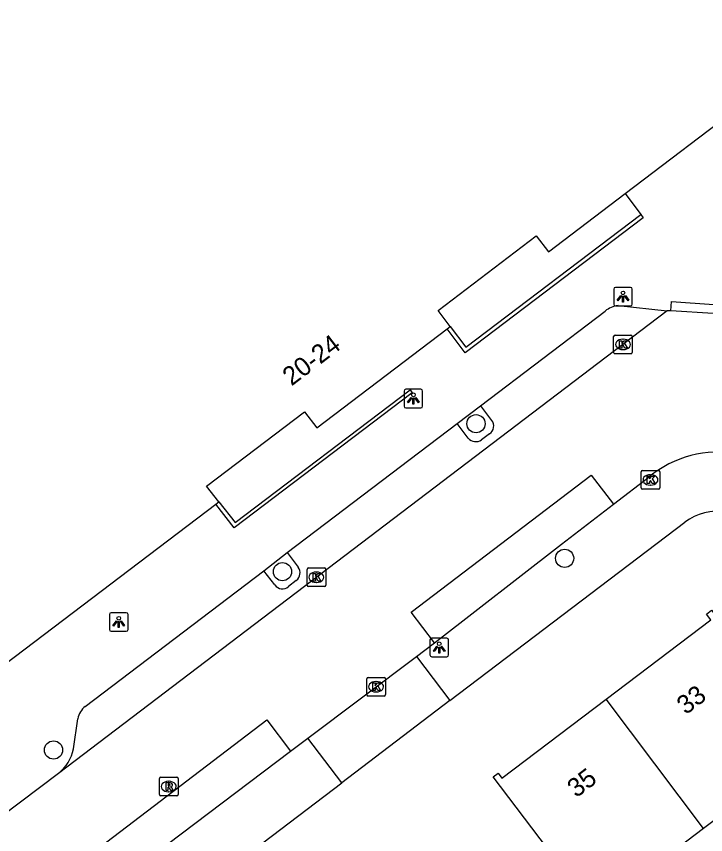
# Model space of a CAD drawing. Extents: x 160037 to 160839, y 385326 to 386441.
# Drawn here: x 160357.7 to 160394.7, y 385960.42 to 386004.36 of the extents above; entities that cross this region are included whole.
import ezdxf

# ---------------------------------------------------------------- set-up
doc = ezdxf.new("R2010")
doc.units = 0
for name, color, linetype in [('IMGEO_Boom', 7, 'Continuous'), ('IMGEO_Kolk', 7, 'Continuous'), ('IMGEO_Lichtpunt', 7, 'Continuous'), ('IMGEO_Muur', 7, 'Continuous'), ('IMGEO_Pand', 7, 'Continuous'), ('IMGEO_Pand_nummerreeks', 7, 'Continuous'), ('IMGEO_Parkeervlak_open', 7, 'Continuous'), ('IMGEO_Rijbaan_lokaal_open', 7, 'Continuous'), ('IMGEO_Rioolput', 7, 'Continuous'), ('IMGEO_Voetpad_open', 7, 'Continuous')]:
    doc.layers.add(name, color=color, linetype=linetype)

msp = doc.modelspace()

# ---------------------------------------------------------------- linework, layer by layer
at = {"layer": 'IMGEO_Boom'}
for centre in [(160382.376, 385982.485), (160387.129, 385975.261), (160371.984, 385974.54), (160359.696, 385964.967)]:
    msp.add_circle(centre, 0.489, dxfattribs=at)
at = {"layer": 'IMGEO_Kolk'}
for p, q in [((160389.761, 385986.317), (160389.761, 385987.169)), ((160389.836, 385987.243), (160390.688, 385987.243)), ((160390.249, 385987.023), (160390.274, 385987.023)), ((160390.762, 385987.169), (160390.762, 385986.317)), ((160390.688, 385986.243), (160389.836, 385986.243)), ((160390.272, 385986.463), (160390.247, 385986.463)), ((160391.313, 385979.969), (160392.165, 385979.969)), ((160391.238, 385979.043), (160391.238, 385979.895)), ((160391.726, 385979.749), (160391.751, 385979.749)), ((160392.239, 385979.895), (160392.239, 385979.043)), ((160391.749, 385979.189), (160391.724, 385979.189)), ((160392.165, 385978.969), (160391.313, 385978.969)), ((160373.382, 385974.741), (160374.234, 385974.741)), ((160373.307, 385973.815), (160373.307, 385974.667)), ((160373.795, 385974.521), (160373.82, 385974.521)), ((160374.308, 385974.667), (160374.308, 385973.815)), ((160373.818, 385973.961), (160373.793, 385973.961)), ((160374.234, 385973.741), (160373.382, 385973.741)), ((160376.51, 385967.939), (160376.51, 385968.791)), ((160376.585, 385968.865), (160377.437, 385968.865)), ((160376.998, 385968.645), (160377.023, 385968.645)), ((160377.511, 385968.791), (160377.511, 385967.939)), ((160377.437, 385967.865), (160376.585, 385967.865)), ((160377.021, 385968.085), (160376.996, 385968.085))]:
    msp.add_line(p, q, dxfattribs=at)
for points in [[(160389.761, 385986.317), (160389.761, 385987.169)], [(160389.836, 385987.243), (160390.688, 385987.243)], [(160390.762, 385987.169), (160390.762, 385986.317)], [(160390.082, 385986.943), (160390.205, 385986.943), (160390.205, 385986.792), (160390.335, 385986.943), (160390.499, 385986.943), (160390.353, 385986.792), (160390.506, 385986.543), (160390.354, 385986.543), (160390.269, 385986.707), (160390.205, 385986.64), (160390.205, 385986.543), (160390.082, 385986.543), (160390.082, 385986.943)], [(160390.688, 385986.243), (160389.836, 385986.243)], [(160391.313, 385979.969), (160392.165, 385979.969)], [(160391.238, 385979.043), (160391.238, 385979.895)], [(160391.559, 385979.669), (160391.682, 385979.669), (160391.682, 385979.518), (160391.812, 385979.669), (160391.976, 385979.669), (160391.83, 385979.518), (160391.983, 385979.269), (160391.831, 385979.269), (160391.746, 385979.433), (160391.682, 385979.366), (160391.682, 385979.269), (160391.559, 385979.269), (160391.559, 385979.669)], [(160392.239, 385979.895), (160392.239, 385979.043)], [(160392.165, 385978.969), (160391.313, 385978.969)], [(160373.382, 385974.741), (160374.234, 385974.741)], [(160373.307, 385973.815), (160373.307, 385974.667)], [(160373.628, 385974.441), (160373.751, 385974.441), (160373.751, 385974.29), (160373.881, 385974.441), (160374.045, 385974.441), (160373.899, 385974.29), (160374.052, 385974.041), (160373.9, 385974.041), (160373.815, 385974.205), (160373.751, 385974.138), (160373.751, 385974.041), (160373.628, 385974.041), (160373.628, 385974.441)], [(160374.308, 385974.667), (160374.308, 385973.815)], [(160374.234, 385973.741), (160373.382, 385973.741)], [(160376.51, 385967.939), (160376.51, 385968.791)], [(160376.585, 385968.865), (160377.437, 385968.865)], [(160376.831, 385968.565), (160376.954, 385968.565), (160376.954, 385968.414), (160377.084, 385968.565), (160377.248, 385968.565), (160377.102, 385968.414), (160377.255, 385968.165), (160377.103, 385968.165), (160377.018, 385968.329), (160376.954, 385968.262), (160376.954, 385968.165), (160376.831, 385968.165), (160376.831, 385968.565)], [(160377.511, 385968.791), (160377.511, 385967.939)], [(160377.437, 385967.865), (160376.585, 385967.865)]]:
    msp.add_lwpolyline(points, dxfattribs=at)
for centre, start, end in [((160389.838, 385987.167), 91.552, 178.448), ((160389.838, 385987.167), 91.552, 178.448), ((160390.686, 385987.167), 1.552, 88.448), ((160390.686, 385987.167), 1.552, 88.448), ((160389.838, 385986.319), 181.552, 268.448), ((160389.838, 385986.319), 181.552, 268.448), ((160390.686, 385986.319), 271.552, 358.448), ((160390.686, 385986.319), 271.552, 358.448), ((160391.315, 385979.893), 91.552, 178.448), ((160391.315, 385979.893), 91.552, 178.448), ((160392.163, 385979.893), 1.552, 88.448), ((160392.163, 385979.893), 1.552, 88.448), ((160391.315, 385979.045), 181.552, 268.448), ((160391.315, 385979.045), 181.552, 268.448), ((160392.163, 385979.045), 271.552, 358.448), ((160392.163, 385979.045), 271.552, 358.448), ((160373.384, 385974.665), 91.552, 178.448), ((160373.384, 385974.665), 91.552, 178.448), ((160374.232, 385974.665), 1.552, 88.448), ((160374.232, 385974.665), 1.552, 88.448), ((160373.384, 385973.817), 181.552, 268.448), ((160373.384, 385973.817), 181.552, 268.448), ((160374.232, 385973.817), 271.552, 358.448), ((160374.232, 385973.817), 271.552, 358.448), ((160376.587, 385968.789), 91.552, 178.448), ((160376.587, 385968.789), 91.552, 178.448), ((160377.435, 385968.789), 1.552, 88.448), ((160377.435, 385968.789), 1.552, 88.448), ((160376.587, 385967.941), 181.552, 268.448), ((160376.587, 385967.941), 181.552, 268.448), ((160377.435, 385967.941), 271.552, 358.448), ((160377.435, 385967.941), 271.552, 358.448)]:
    msp.add_arc(centre, 0.0765, start, end, dxfattribs=at)
for centre, major_axis, ratio, start_param, end_param in [((160390.248, 385986.743), (-0.387, 0.002), 0.722429, 4.712389, 7.853982), ((160390.273, 385986.743), (-0.39, 0.002), 0.717154, 1.570796, 4.712389), ((160391.725, 385979.469), (-0.387, 0.002), 0.722429, 4.712389, 7.853982), ((160391.75, 385979.469), (-0.39, 0.002), 0.717154, 1.570796, 4.712389), ((160373.794, 385974.241), (-0.387, 0.002), 0.722429, 4.712389, 7.853982), ((160373.819, 385974.241), (-0.39, 0.002), 0.717154, 1.570796, 4.712389), ((160376.997, 385968.365), (-0.387, 0.002), 0.722429, 4.712389, 7.853982), ((160377.022, 385968.365), (-0.39, 0.002), 0.717154, 1.570796, 4.712389)]:
    msp.add_ellipse(centre, major_axis=major_axis, ratio=ratio, start_param=start_param, end_param=end_param, dxfattribs=at)
at = {"layer": 'IMGEO_Lichtpunt'}
for p, q in [((160389.766, 385989.709), (160389.766, 385988.902)), ((160389.766, 385989.709), (160389.766, 385988.902)), ((160390.668, 385989.804), (160389.86, 385989.804)), ((160390.668, 385989.804), (160389.86, 385989.804)), ((160390.762, 385988.902), (160390.762, 385989.709)), ((160390.762, 385988.902), (160390.762, 385989.709)), ((160389.86, 385988.808), (160390.668, 385988.808)), ((160389.86, 385988.808), (160390.668, 385988.808)), ((160378.512, 385984.238), (160378.512, 385983.431)), ((160378.512, 385984.238), (160378.512, 385983.431)), ((160379.414, 385984.333), (160378.606, 385984.333)), ((160379.414, 385984.333), (160378.606, 385984.333)), ((160379.508, 385983.431), (160379.508, 385984.238)), ((160379.508, 385983.431), (160379.508, 385984.238)), ((160378.606, 385983.337), (160379.414, 385983.337)), ((160378.606, 385983.337), (160379.414, 385983.337)), ((160362.698, 385972.244), (160362.698, 385971.437)), ((160362.698, 385972.244), (160362.698, 385971.437)), ((160363.6, 385972.339), (160362.792, 385972.339)), ((160363.6, 385972.339), (160362.792, 385972.339)), ((160363.694, 385971.437), (160363.694, 385972.244)), ((160363.694, 385971.437), (160363.694, 385972.244)), ((160362.792, 385971.343), (160363.6, 385971.343)), ((160362.792, 385971.343), (160363.6, 385971.343)), ((160379.902, 385970.876), (160379.902, 385970.069)), ((160379.902, 385970.876), (160379.902, 385970.069)), ((160380.804, 385970.971), (160379.996, 385970.971)), ((160380.804, 385970.971), (160379.996, 385970.971)), ((160380.898, 385970.069), (160380.898, 385970.876)), ((160380.898, 385970.069), (160380.898, 385970.876)), ((160379.996, 385969.975), (160380.804, 385969.975)), ((160379.996, 385969.975), (160380.804, 385969.975))]:
    msp.add_line(p, q, dxfattribs=at)
for points in [[(160390.14, 385989.373), (160390.179, 385989.345), (160389.991, 385989.083), (160389.953, 385989.11), (160390.14, 385989.373)], [(160390.242, 385989.325), (160390.289, 385989.325), (160390.289, 385989.003), (160390.242, 385989.003), (160390.242, 385989.325)], [(160390.352, 385989.345), (160390.39, 385989.372), (160390.577, 385989.11), (160390.538, 385989.082), (160390.352, 385989.345)], [(160378.886, 385983.902), (160378.925, 385983.874), (160378.737, 385983.612), (160378.699, 385983.639), (160378.886, 385983.902)], [(160378.988, 385983.854), (160379.035, 385983.854), (160379.035, 385983.532), (160378.988, 385983.532), (160378.988, 385983.854)], [(160379.098, 385983.874), (160379.136, 385983.901), (160379.323, 385983.639), (160379.284, 385983.611), (160379.098, 385983.874)], [(160363.072, 385971.908), (160363.111, 385971.88), (160362.923, 385971.618), (160362.885, 385971.645), (160363.072, 385971.908)], [(160363.174, 385971.86), (160363.221, 385971.86), (160363.221, 385971.538), (160363.174, 385971.538), (160363.174, 385971.86)], [(160363.284, 385971.88), (160363.322, 385971.907), (160363.509, 385971.645), (160363.47, 385971.617), (160363.284, 385971.88)], [(160380.276, 385970.54), (160380.315, 385970.512), (160380.127, 385970.25), (160380.089, 385970.277), (160380.276, 385970.54)], [(160380.378, 385970.492), (160380.425, 385970.492), (160380.425, 385970.17), (160380.378, 385970.17), (160380.378, 385970.492)], [(160380.488, 385970.512), (160380.526, 385970.539), (160380.713, 385970.277), (160380.674, 385970.249), (160380.488, 385970.512)]]:
    msp.add_lwpolyline(points, dxfattribs=at)
for centre in [(160390.265, 385989.507), (160379.011, 385984.036), (160363.197, 385972.042), (160380.401, 385970.674)]:
    msp.add_circle(centre, 0.0994, dxfattribs=at)
for centre, start, end in [((160389.86, 385989.709), 90, 180), ((160389.86, 385989.709), 90, 180), ((160390.668, 385989.709), 0, 90), ((160390.668, 385989.709), 0, 90), ((160389.86, 385988.902), 180, 270), ((160389.86, 385988.902), 180, 270), ((160390.668, 385988.902), 270, 0), ((160390.668, 385988.902), 270, 360), ((160378.606, 385984.238), 90, 180), ((160378.606, 385984.238), 90, 180), ((160379.414, 385984.238), 0, 90), ((160379.414, 385984.238), 0, 90), ((160378.606, 385983.431), 180, 270), ((160378.606, 385983.431), 180, 270), ((160379.414, 385983.431), 270, 0), ((160379.414, 385983.431), 270, 360), ((160362.792, 385972.244), 90, 180), ((160362.792, 385972.244), 90, 180), ((160363.6, 385972.244), 0, 90), ((160363.6, 385972.244), 0, 90), ((160362.792, 385971.437), 180, 270), ((160362.792, 385971.437), 180, 270), ((160363.6, 385971.437), 270, 0), ((160363.6, 385971.437), 270, 360), ((160379.996, 385970.876), 90, 180), ((160379.996, 385970.876), 90, 180), ((160380.804, 385970.876), 0, 90), ((160380.804, 385970.876), 0, 90), ((160379.996, 385970.069), 180, 270), ((160379.996, 385970.069), 180, 270), ((160380.804, 385970.069), 270, 0), ((160380.804, 385970.069), 270, 360)]:
    msp.add_arc(centre, 0.0946, start, end, dxfattribs=at)
at = {"layer": 'IMGEO_Muur'}
for points in [[(160391.228, 385993.714), (160391.349, 385993.546), (160381.785, 385986.287), (160380.832, 385987.586)], [(160380.991, 385987.707), (160381.836, 385986.59), (160391.228, 385993.714)], [(160368.576, 385978.287), (160369.439, 385977.187), (160378.836, 385984.309), (160378.952, 385984.148), (160369.399, 385976.892), (160368.411, 385978.162)]]:
    msp.add_lwpolyline(points, dxfattribs=at)
at = {"layer": 'IMGEO_Pand'}
for points in [[(160390.381, 385994.837), (160396.848, 385999.745), (160396.715, 385999.92), (160396.82, 386000), (160400.225, 386002.583), (160400.359, 386002.408), (160402.753, 386004.235), (160402.912, 386004.356)], [(160380.991, 385987.707), (160380.338, 385988.567), (160385.607, 385992.569), (160386.26, 385991.709), (160390.381, 385994.837)], [(160368.576, 385978.287), (160367.913, 385979.14), (160373.171, 385983.13), (160373.824, 385982.269), (160380.832, 385987.586)], [(160380.832, 385987.586), (160380.991, 385987.707)], [(160368.411, 385978.162), (160368.576, 385978.287)], [(160357.132, 385969.603), (160368.411, 385978.162)], [(160389.354, 385967.7), (160394.976, 385971.961), (160394.748, 385972.261), (160395.022, 385972.469), (160398.621, 385967.721), (160400.14, 385968.873), (160402.976, 385965.132), (160398.644, 385961.849), (160397.695, 385963.101), (160394.587, 385960.745)], [(160384.754, 385956.818), (160387.054, 385958.562), (160383.295, 385963.521), (160383.562, 385963.723), (160383.761, 385963.46), (160389.354, 385967.7)], [(160394.587, 385960.745), (160389.354, 385967.7)], [(160394.587, 385960.745), (160391.449, 385958.367), (160392.426, 385957.079), (160390.079, 385955.3), (160391.467, 385953.47), (160388.953, 385951.565), (160388.814, 385951.459)]]:
    msp.add_lwpolyline(points, dxfattribs=at)
at = {"layer": 'IMGEO_Parkeervlak_open'}
for points in [[(160382.618, 385983.444), (160383.214, 385982.667)], [(160381.958, 385981.709), (160381.363, 385982.499)], [(160383.098, 385981.944), (160382.667, 385981.62)], [(160372.245, 385975.566), (160372.828, 385974.784)], [(160371.581, 385973.831), (160370.989, 385974.586)], [(160372.726, 385974.075), (160372.305, 385973.747)]]:
    msp.add_lwpolyline(points, dxfattribs=at)
for centre, radius, start, end in [((160382.828, 385982.358), 0.495, 303.1437, 38.6263), ((160382.36, 385982.045), 0.524, 219.8851, 305.8052), ((160372.419, 385974.481), 0.509, 307.0645, 36.5622), ((160371.977, 385974.079), 0.467, 212.0438, 314.7202)]:
    msp.add_arc(centre, radius, start, end, dxfattribs=at)
at = {"layer": 'IMGEO_Rijbaan_lokaal_open'}
for points in [[(160390.381, 385994.837), (160391.228, 385993.714)], [(160390.001, 385988.825), (160392.64, 385988.555)], [(160392.837, 385988.551), (160392.873, 385989.049), (160395.144, 385988.895)], [(160392.64, 385988.555), (160390.263, 385986.741), (160359.957, 385963.714)], [(160382.618, 385983.444), (160389.304, 385988.537)], [(160392.837, 385988.551), (160392.64, 385988.555)], [(160395.112, 385988.396), (160392.837, 385988.551)], [(160381.363, 385982.499), (160382.618, 385983.444)], [(160372.245, 385975.566), (160381.363, 385982.499)], [(160380.149, 385970.73), (160378.886, 385972.371), (160388.562, 385979.719), (160389.756, 385978.175)], [(160389.756, 385978.175), (160391.662, 385979.636)], [(160370.989, 385974.586), (160372.245, 385975.566)], [(160361.396, 385967.304), (160370.989, 385974.586)], [(160379.175, 385969.996), (160380.149, 385970.73)], [(160373.338, 385965.594), (160379.175, 385969.996)], [(160353.274, 385950.388), (160352.032, 385952.022), (160353.955, 385953.487), (160371.14, 385966.585), (160372.414, 385964.897)], [(160360.771, 385965.026), (160361.003, 385966.644)], [(160372.414, 385964.897), (160373.338, 385965.594)], [(160359.957, 385963.714), (160354.853, 385959.852), (160335.37, 385945.037), (160332.879, 385943.015), (160325.513, 385936.326), (160323.295, 385934.312), (160321.054, 385932.279)]]:
    msp.add_lwpolyline(points, dxfattribs=at)
for centre, radius, start, end in [((160390.176, 385987.413), 1.423, 97.0798, 127.821), ((160395.391, 385975.049), 5.911, 30.676, 129.1093), ((160362.008, 385966.493), 1.016, 127.0223, 171.434), ((160358.598, 385965.466), 2.217, 307.805, 348.5619)]:
    msp.add_arc(centre, radius, start, end, dxfattribs=at)
at = {"layer": 'IMGEO_Rioolput'}
for p, q in [((160365.381, 385962.58), (160365.381, 385963.432)), ((160365.456, 385963.506), (160366.308, 385963.506)), ((160365.869, 385963.286), (160365.894, 385963.286)), ((160366.382, 385963.432), (160366.382, 385962.58)), ((160366.308, 385962.506), (160365.456, 385962.506)), ((160365.892, 385962.726), (160365.867, 385962.726))]:
    msp.add_line(p, q, dxfattribs=at)
for points in [[(160365.381, 385962.58), (160365.381, 385963.432)], [(160365.456, 385963.506), (160366.308, 385963.506)], [(160366.382, 385963.432), (160366.382, 385962.58)], [(160365.97, 385963.204), (160365.718, 385963.206), (160365.718, 385962.806)], [(160365.718, 385962.806), (160365.842, 385962.806), (160365.842, 385962.968), (160365.853, 385962.968)], [(160365.896, 385963.125), (160365.842, 385963.125), (160365.842, 385963.044)], [(160365.842, 385963.044), (160365.894, 385963.044)], [(160365.9, 385962.939), (160365.971, 385962.806), (160366.111, 385962.806), (160366.046, 385962.932)], [(160366.308, 385962.506), (160365.456, 385962.506)]]:
    msp.add_lwpolyline(points, dxfattribs=at)
for centre, radius, start, end in [((160365.458, 385963.43), 0.0765, 91.552, 178.448), ((160365.458, 385963.43), 0.0765, 91.552, 178.448), ((160366.306, 385963.43), 0.0765, 1.552, 88.448), ((160366.306, 385963.43), 0.0765, 1.552, 88.448), ((160365.852, 385962.915), 0.0533, 26.0293, 88.6989), ((160365.878, 385963.233), 0.19, 274.7715, 282.9687), ((160365.902, 385963.029), 0.0964, 77.0061, 93.1865), ((160365.916, 385963.086), 0.0378, 276.6634, 79.6772), ((160365.969, 385963.094), 0.109, 350.3612, 89.416), ((160365.967, 385963.094), 0.112, 277.5842, 350.9817), ((160365.951, 385962.879), 0.108, 29.5134, 73.7905), ((160365.458, 385962.582), 0.0765, 181.552, 268.448), ((160365.458, 385962.582), 0.0765, 181.552, 268.448), ((160366.306, 385962.582), 0.0765, 271.552, 358.448), ((160366.306, 385962.582), 0.0765, 271.552, 358.448)]:
    msp.add_arc(centre, radius, start, end, dxfattribs=at)
for centre, major_axis, ratio, start_param, end_param in [((160365.868, 385963.006), (-0.387, 0.002), 0.722429, 4.712389, 7.853982), ((160365.893, 385963.006), (-0.39, 0.002), 0.717154, 1.570796, 4.712389)]:
    msp.add_ellipse(centre, major_axis=major_axis, ratio=ratio, start_param=start_param, end_param=end_param, dxfattribs=at)
at = {"layer": 'IMGEO_Voetpad_open'}
for points in [[(160380.149, 385970.73), (160386.958, 385976.018), (160389.756, 385978.175)], [(160380.977, 385967.62), (160393.59, 385977.201)], [(160379.175, 385969.996), (160380.977, 385967.62)], [(160380.977, 385967.62), (160375.169, 385963.208)], [(160375.169, 385963.208), (160373.338, 385965.594)], [(160353.274, 385950.388), (160365.806, 385959.914), (160372.414, 385964.897)], [(160354.473, 385947.484), (160375.169, 385963.208)]]:
    msp.add_lwpolyline(points, dxfattribs=at)
msp.add_arc((160395.32, 385974.925), 2.859, 33.9162, 127.2317, dxfattribs=at)

# ---------------------------------------------------------------- texts
at = {"layer": 'IMGEO_Pand_nummerreeks'}
for s, rotation, p in [('20-24', 37.1907, (160372.472, 385984.483)), ('33', 37.1622, (160393.634, 385966.828)), ('35', 37.162, (160387.756, 385962.372))]:
    msp.add_text(s, height=1, rotation=rotation, dxfattribs=at).set_placement(p)

doc.saveas('drawing.dxf')
